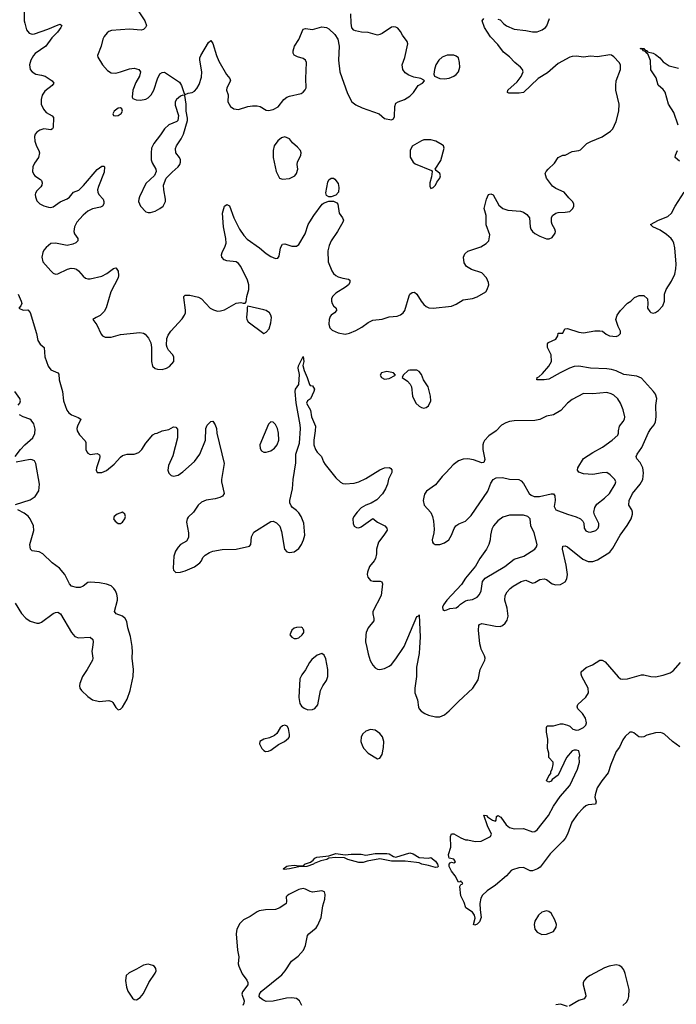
# Model space of a CAD drawing. Header units: inches. Extents: x 1449094 to 1618372, y 389908 to 534307.
# Tile 277 of 494: x 1581561 to 1587231, y 436921 to 445419. Entities that reach past the tile are written whole.
import ezdxf

# ---------------------------------------------------------------- set-up
doc = ezdxf.new("R2010")
doc.units = ezdxf.units.IN
doc.header["$MEASUREMENT"] = 0
doc.layers.add('B5483', color=7, linetype='Continuous')
doc.layers.add('B5484', color=7, linetype='Continuous')

msp = doc.modelspace()

# ---------------------------------------------------------------- linework, layer by layer
at = {"layer": 'B5483', "color": 5}
for points, elevation in [([(1582189.3, 440000), (1582185, 439970), (1582192.8, 439910), (1582188.8, 439890), (1582144.6, 439810), (1582104.2, 439750), (1582080.3, 439690), (1582076.4, 439670), (1582080.4, 439650), (1582094.9, 439630), (1582150, 439577.1), (1582190.8, 439550), (1582250, 439535.5), (1582330, 439542.8), (1582355.6, 439535.6), (1582366.4, 439526.4), (1582390, 439482.8), (1582410, 439464), (1582430, 439467.7), (1582450, 439486), (1582490, 439555.5), (1582515.8, 439630), (1582539.3, 439750), (1582544.1, 439810), (1582532.1, 439910), (1582535, 439970), (1582531.7, 440000)], 520), ([(1584558.2, 440000), (1584570, 439944.9), (1584588, 439888), (1584610, 439848.4), (1584630, 439826.4), (1584650, 439814), (1584670, 439811.8), (1584710, 439819.6), (1584750, 439838.3), (1584770, 439854.3), (1584810, 439902.3), (1584874.8, 440000)], 520), ([(1585013.7, 440000), (1585011, 439950), (1584987.1, 439830), (1584986.5, 439750), (1584973.2, 439650), (1584973.4, 439610), (1584996.1, 439550), (1585005.1, 439485.1), (1585010.3, 439470), (1585027, 439450), (1585058, 439430), (1585090, 439417.3), (1585150, 439401.5), (1585190, 439402), (1585230, 439420.3), (1585270, 439452.9), (1585350, 439535.8), (1585472.3, 439650), (1585519.7, 439720.3), (1585536.4, 439810), (1585575.8, 439890), (1585578.9, 439910), (1585575.1, 439930), (1585546, 439986), (1585542.2, 440000)], 520), ([(1587262.2, 439142.2), (1587198.4, 439190), (1587130, 439252), (1587110, 439262), (1587090, 439267.3), (1587050, 439265.6), (1586977.1, 439242.9), (1586950, 439229.4), (1586930, 439226), (1586908, 439230), (1586863.1, 439263.1), (1586850, 439268.7), (1586830, 439268.7), (1586790, 439232.7), (1586770, 439203.7), (1586739.4, 439140.6), (1586710, 439104.4), (1586664.3, 438990), (1586641.7, 438918.3), (1586588.8, 438851.2), (1586547.7, 438790), (1586528.6, 438730), (1586527.9, 438707.9), (1586537.4, 438670), (1586534, 438650), (1586470, 438644.1), (1586450, 438635.2), (1586425.1, 438614.9), (1586377.4, 438562.6), (1586327.7, 438492.3), (1586291, 438389), (1586270, 438353.1), (1586252.1, 438330), (1586140.5, 438219.5), (1586053.8, 438106.2), (1586031.5, 438090), (1585990, 438072.1), (1585970, 438074.5), (1585910, 438101.6), (1585870, 438097.9), (1585816.8, 438083.2), (1585804.4, 438075.6), (1585762.9, 438030), (1585670, 437949.5), (1585598.6, 437901.4), (1585556.7, 437863.3), (1585542.6, 437837.4), (1585535.1, 437790), (1585535.6, 437735.6), (1585546.4, 437670), (1585530, 437632.7), (1585510, 437614), (1585490, 437604), (1585478, 437610), (1585494.2, 437665.8), (1585489.2, 437690), (1585470, 437715.3), (1585414, 437754), (1585400.2, 437800.2), (1585370, 437858), (1585361.5, 437938.5), (1585370, 437954), (1585382, 437958), (1585386, 437970), (1585375.3, 437975.3), (1585370, 437986), (1585362, 437978), (1585350, 437975.3), (1585320.4, 438030), (1585289.6, 438069.6), (1585270.6, 438110), (1585270, 438131), (1585277.2, 438142.8), (1585290, 438147.2), (1585310, 438143.1), (1585325.2, 438150), (1585310, 438173.2), (1585270, 438184), (1585266, 438194), (1585264.7, 438215.3), (1585283.1, 438276.9), (1585282, 438370), (1585288.7, 438391.3), (1585310, 438391.3), (1585370, 438358), (1585410, 438342), (1585430, 438342), (1585494.6, 438325.4), (1585546, 438330), (1585626, 438370), (1585635.3, 438390), (1585600.7, 438460.7), (1585570, 438554), (1585590.9, 438550.9), (1585599.6, 438539.6), (1585642, 438510), (1585670, 438502), (1585675.3, 438510), (1585678, 438542), (1585690, 438551.3), (1585715.9, 438535.9), (1585761, 438470), (1585790, 438446), (1585830, 438436), (1585910, 438437.3), (1585990, 438410.7), (1586010, 438414), (1586030, 438427.3), (1586126.6, 438550), (1586169.4, 438630), (1586226.3, 438713.7), (1586310, 438810.8), (1586378, 438950), (1586395.1, 439010), (1586393.2, 439050), (1586397.2, 439070), (1586388.7, 439108.7), (1586370, 439115.3), (1586350, 439115.3), (1586330, 439108.7), (1586281, 439050), (1586210, 438898), (1586159.6, 438860.4), (1586150, 438848), (1586130, 438838), (1586108.9, 438848.9), (1586130, 438894), (1586147.3, 438912.7), (1586148, 438930), (1586158, 438950), (1586168, 438990), (1586166, 439010), (1586128.7, 439050), (1586128.7, 439090), (1586119, 439130), (1586122, 439210), (1586109.1, 439269.1), (1586108.9, 439311.1), (1586116.4, 439323.6), (1586170, 439324.9), (1586230, 439342.8), (1586250, 439342.8), (1586290, 439330.7), (1586310, 439320.7), (1586336.8, 439296.8), (1586370, 439286.8), (1586390, 439290.7), (1586429.6, 439310.4), (1586449.2, 439330), (1586456, 439350), (1586446, 439390), (1586421.2, 439430), (1586379, 439470), (1586374, 439490), (1586379, 439510), (1586450, 439571.3), (1586473.2, 439610), (1586469, 439650), (1586415.3, 439750), (1586409, 439770), (1586409.2, 439790), (1586452.5, 439827.5), (1586507.5, 439852.5), (1586570, 439890.8), (1586590, 439890.7), (1586617.2, 439877.2), (1586727.8, 439747.8), (1586750, 439731.6), (1586766.8, 439726.8), (1586810, 439730.2), (1586930, 439763.5), (1586950, 439764.3), (1587010, 439749.2), (1587050, 439746.3), (1587118.5, 439761.5), (1587177.3, 439782.7), (1587202, 439798), (1587266.6, 439870)], 480), ([(1583995.8, 436910), (1583978.3, 436950), (1583951.9, 436971.9), (1583910, 436978.6), (1583866, 436974), (1583748.2, 436948.2), (1583690, 436945.6), (1583660.1, 436960.1), (1583638, 436978), (1583629.3, 436990), (1583632.3, 437010), (1583646.9, 437033.1), (1583824.9, 437175.1), (1583854.3, 437210), (1583907.6, 437292.4), (1583964.1, 437335.9), (1584010.6, 437389.4), (1584027.7, 437430), (1584045.8, 437514.2), (1584058, 437530), (1584119.6, 437580.4), (1584136.1, 437603.9), (1584165.3, 437670), (1584179.2, 437770), (1584195.3, 437830), (1584198.5, 437870), (1584191.7, 437891.7), (1584170, 437900.4), (1584089.8, 437889.8), (1584070, 437894.3), (1584030, 437916.2), (1584010, 437920.7), (1583970, 437911.3), (1583884, 437870), (1583870, 437858), (1583863, 437850), (1583865.5, 437810), (1583860.5, 437790), (1583807.1, 437752.9), (1583770, 437739.8), (1583684.2, 437735.8), (1583630, 437727), (1583610, 437718.4), (1583550, 437678.2), (1583492, 437650), (1583460.3, 437619.7), (1583436.5, 437570), (1583429.3, 437530), (1583442.2, 437390), (1583454.3, 437330), (1583447.6, 437270), (1583452, 437250), (1583483, 437183), (1583522.4, 437130), (1583530.4, 437110), (1583530.5, 437090), (1583484.9, 437030), (1583478.8, 437010), (1583499.3, 436950), (1583496.4, 436930), (1583486.7, 436910)], 520), ([(1586769.8, 436910.2), (1586801.5, 436938.5), (1586815.5, 436964.5), (1586821.2, 436990), (1586822.7, 437050), (1586790, 437187), (1586777.6, 437217.6), (1586761.6, 437241.6), (1586737.4, 437257.4), (1586710, 437260.9), (1586650, 437250.8), (1586610, 437235.5), (1586486.7, 437170), (1586456.5, 437150), (1586437.3, 437130), (1586427.2, 437110), (1586426.4, 437090), (1586447.8, 437012.2), (1586449.1, 436990.9), (1586435.8, 436970), (1586390, 436953.3), (1586306.2, 436906.2)], 520), ([(1586290, 436903), (1586230, 436922), (1586190, 436916.3)], 520)]:
    msp.add_lwpolyline(points, dxfattribs=dict(at, elevation=elevation))
for points, elevation in [([(1584170, 439949.5), (1584130, 439933.3), (1584084.2, 439895.8), (1584063.6, 439870), (1584030, 439807), (1583996.3, 439763.7), (1583980.3, 439730), (1583971.6, 439570), (1583978.5, 439518.5), (1583993.6, 439493.6), (1584016.7, 439476.7), (1584050, 439463.1), (1584090, 439464.2), (1584110, 439474.9), (1584134.3, 439505.7), (1584158.5, 439630), (1584179.1, 439670), (1584210, 439715.5), (1584222, 439750), (1584220.8, 439810), (1584203.1, 439903.1), (1584190, 439935.1)], 520), ([(1583850, 439329.3), (1583830, 439326), (1583810, 439306), (1583780.7, 439259.3), (1583759.9, 439240.1), (1583718.9, 439221.1), (1583670, 439209.5), (1583634.8, 439190), (1583630.7, 439170), (1583650.6, 439130), (1583670, 439110.6), (1583684.2, 439104.2), (1583710, 439105.3), (1583730, 439114.9), (1583795.6, 439164.4), (1583846, 439190), (1583882, 439218), (1583889.4, 439230), (1583892, 439250), (1583881.2, 439301.2), (1583870, 439321.2)], 520), ([(1584590, 439292), (1584550, 439278.3), (1584524.1, 439255.9), (1584508.7, 439230), (1584505.3, 439190), (1584520.3, 439150), (1584532.4, 439130), (1584570, 439088.4), (1584650, 439040.7), (1584670, 439044.7), (1584690, 439078), (1584701.7, 439138.3), (1584704.4, 439190), (1584694, 439230), (1584670, 439257.4), (1584630, 439286.3)], 520), ([(1585090, 438181.6), (1585110, 438188), (1585150, 438156.5), (1585167.4, 438130), (1585173.9, 438110), (1585170, 438105), (1585150, 438102.4), (1585090, 438119.9), (1585032.6, 438130), (1585010, 438141.3), (1584986, 438146), (1584890, 438157.7), (1584770, 438158), (1584670, 438176.3), (1584562.3, 438157.7), (1584526.1, 438146.1), (1584490, 438144.5), (1584394.7, 438170), (1584364.3, 438184.3), (1584290, 438187.3), (1584230, 438181.5), (1584212.2, 438170), (1584160.4, 438159.6), (1584103.8, 438136.2), (1584098.7, 438130), (1584041, 438110), (1583970, 438108), (1583890, 438089.4), (1583843.5, 438083.5), (1583836, 438090), (1583866.4, 438113.6), (1583882.2, 438117.8), (1583930, 438122.6), (1583970, 438115.5), (1584003.2, 438116.8), (1584017.5, 438122.5), (1584021.2, 438130), (1584071.3, 438148.7), (1584094.8, 438165.2), (1584110, 438183.1), (1584127.4, 438192.6), (1584230, 438202), (1584290, 438221.8), (1584370, 438210.2), (1584421.7, 438218.3), (1584510, 438218.5), (1584550, 438207.2), (1584630, 438222.3), (1584730, 438222.3), (1584750, 438219.6), (1584790, 438196.5), (1584810, 438190.2), (1584930, 438227.3), (1584959.1, 438219.1), (1585010, 438189.1)], 480), ([(1586110, 437729.4), (1586070, 437715.6), (1586041.6, 437690), (1586010, 437639.3), (1586002.6, 437610), (1586010.4, 437570), (1586030, 437544.9), (1586070, 437524.9), (1586110, 437527.2), (1586170, 437550.7), (1586192.9, 437587.1), (1586196.2, 437610), (1586182.9, 437650), (1586150, 437709.2), (1586130, 437723.7)], 520), ([(1582670, 437268.5), (1582630, 437260.4), (1582570, 437223.9), (1582506.7, 437193.3), (1582480.3, 437170), (1582473.1, 437126.9), (1582483.2, 437070), (1582494.7, 437034.7), (1582535.3, 436975.3), (1582550, 436962.8), (1582570, 436960.7), (1582599.7, 436980.3), (1582630, 437014.9), (1582674.7, 437110), (1582732, 437190), (1582738.5, 437210), (1582737.4, 437230), (1582726.2, 437246.2), (1582710, 437257.4)], 520)]:
    msp.add_lwpolyline(points, close=True, dxfattribs=dict(at, elevation=elevation))
at = {"layer": 'B5484', "color": 5}
for points, elevation in [([(1581599.3, 445490), (1581600.7, 445410), (1581605, 445390), (1581620.9, 445330), (1581643.8, 445303.8), (1581670, 445295.3), (1581690, 445296.9), (1581804.1, 445335.9), (1581894.4, 445374.4), (1581910, 445378.8), (1581924.7, 445370), (1581916.3, 445350), (1581887, 445310), (1581838.9, 445261.1), (1581786.7, 445190), (1581694.3, 445125.7), (1581678.9, 445110), (1581656.9, 445070), (1581646.5, 445030), (1581650.3, 444990.3), (1581667.6, 444967.6), (1581701, 444950), (1581750, 444940.9), (1581780.7, 444930), (1581842, 444890), (1581856.3, 444870), (1581841, 444850), (1581777, 444803), (1581753.8, 444766.2), (1581745.5, 444730), (1581746, 444690), (1581765.8, 444645.8), (1581790, 444619.1), (1581841, 444590), (1581854.2, 444574.2), (1581850, 444488.7), (1581843.4, 444476.6), (1581830.3, 444469.7), (1581770, 444475.6), (1581734.3, 444465.7), (1581710, 444449.5), (1581695.8, 444430), (1581688.7, 444410), (1581690.4, 444369.6), (1581706.2, 444326.2), (1581726.7, 444290), (1581731.7, 444270), (1581722.8, 444230), (1581690, 444181.6), (1581675.2, 444150), (1581672.2, 444110), (1581681.8, 444081.8), (1581692.2, 444070), (1581739.6, 444039.6), (1581748.8, 444030), (1581754.3, 444010), (1581751.6, 443990), (1581743.9, 443976.1), (1581710, 443942.9), (1581697.2, 443922.8), (1581693.7, 443910), (1581696, 443890), (1581710, 443855.5), (1581735.5, 443830), (1581770, 443812), (1581810, 443799.5), (1581830, 443797.6), (1581850, 443803.7), (1581910, 443847.6), (1581970, 443872.2), (1581990, 443888.2), (1582026.6, 443930), (1582071.5, 443948.5), (1582112.1, 443987.9), (1582230, 444124.9), (1582270, 444153.4), (1582290, 444156), (1582294, 444150), (1582290, 444104), (1582241.2, 443978.8), (1582234, 443950), (1582234.6, 443930), (1582243.7, 443910), (1582281.6, 443870), (1582288.4, 443850), (1582286.4, 443830), (1582275.5, 443810), (1582258.9, 443801.1), (1582190, 443786.4), (1582150, 443765), (1582107.9, 443732.1), (1582055.4, 443670), (1582034.4, 443630), (1582027.8, 443590), (1582033.7, 443570), (1582061.6, 443530), (1582061.6, 443510), (1582046.4, 443493.6), (1582019.3, 443480.7), (1581970, 443470.9), (1581870, 443491.3), (1581830, 443487), (1581790, 443452.7), (1581770.6, 443430), (1581761.6, 443410), (1581752.4, 443370), (1581761.3, 443330), (1581828.5, 443250), (1581851, 443230), (1581870, 443223.1), (1581890, 443224.4), (1581973.8, 443266.2), (1582006.7, 443273.3), (1582030, 443271.3), (1582050, 443264.4), (1582070, 443250.2), (1582110, 443204.4), (1582130, 443188.5), (1582150, 443181.3), (1582170, 443181.3), (1582270, 443204.9), (1582312.5, 443227.5), (1582370, 443270.4), (1582390, 443277.3), (1582394.4, 443274.4), (1582410.4, 443249.6), (1582414.9, 443210), (1582410.3, 443190), (1582347.4, 443070), (1582307.8, 442932.2), (1582290, 442900.9), (1582255.3, 442864.7), (1582222, 442850), (1582192, 442830), (1582226, 442786), (1582263.4, 442703.4), (1582276, 442690), (1582299.3, 442679.3), (1582350, 442679.3), (1582430, 442700.7), (1582598, 442718), (1582630, 442714), (1582645.2, 442705.2), (1582674, 442670), (1582693.4, 442630), (1582699.1, 442590), (1582698, 442470), (1582708, 442430), (1582730, 442408.4), (1582750, 442402.6), (1582790, 442401.1), (1582829, 442410), (1582854.6, 442425.4), (1582892.3, 442470), (1582892.7, 442510), (1582881.2, 442530), (1582847.2, 442567.2), (1582835.1, 442590), (1582829.3, 442610), (1582832.1, 442667.9), (1582843.9, 442696.1), (1582866, 442730), (1582963.3, 442836.7), (1582984.2, 442870), (1582991.2, 442890), (1582992.5, 442912.5), (1582978.6, 443021.4), (1582979.3, 443030), (1582990, 443042.8), (1583030, 443042), (1583105.2, 443025.2), (1583130, 443010.8), (1583206, 442930), (1583234.2, 442914.2), (1583270, 442904.4), (1583294.9, 442905.1), (1583330, 442915.5), (1583430, 442971), (1583470, 442978), (1583490, 442972), (1583507.3, 442972.7), (1583516.4, 442983.6), (1583521.2, 443030), (1583539.6, 443090), (1583538.7, 443130), (1583527.8, 443170), (1583470, 443289.4), (1583450, 443314.5), (1583430, 443329.4), (1583350, 443337), (1583326.7, 443346.7), (1583306.6, 443370), (1583303.7, 443390), (1583309.3, 443409.3), (1583336.1, 443463.9), (1583343.6, 443490), (1583340.5, 443530), (1583321.3, 443630), (1583311.8, 443748.2), (1583329.6, 443810), (1583350, 443824.9), (1583372.6, 443812.6), (1583409.3, 443709.3), (1583458.3, 443610), (1583495, 443555), (1583525.9, 443525.9), (1583632.4, 443450), (1583690, 443401.7), (1583730, 443373.7), (1583770, 443357.1), (1583790, 443362), (1583802, 443378), (1583813.6, 443450), (1583830, 443482.8), (1583850, 443484.9), (1583910, 443465.3), (1583930, 443463.1), (1583950, 443464.4), (1583970, 443478), (1584026.6, 443570), (1584052.4, 443650), (1584065.2, 443674.8), (1584099.7, 443730), (1584173.6, 443826.4), (1584190, 443839.2), (1584230, 443854), (1584270, 443853.1), (1584299.2, 443839.2), (1584308.1, 443828.1), (1584318.9, 443750), (1584348.2, 443710), (1584357.1, 443690), (1584352.2, 443670), (1584306, 443590), (1584250, 443511.6), (1584233.2, 443470), (1584223, 443423), (1584224, 443330), (1584255.3, 443250), (1584270, 443228.5), (1584290, 443210.4), (1584310, 443200.3), (1584350, 443187.2), (1584398.7, 443178.7), (1584410.4, 443170.4), (1584412.4, 443150), (1584399.3, 443130), (1584374.9, 443110), (1584290, 443057.7), (1584262.6, 443030), (1584254, 443010), (1584252.2, 442990), (1584257.6, 442970), (1584270.3, 442950.3), (1584293, 442930), (1584296.3, 442910), (1584278.8, 442890), (1584250.5, 442870), (1584242.5, 442857.5), (1584232, 442830), (1584228.9, 442790), (1584239.9, 442759.9), (1584259.9, 442739.9), (1584310, 442716.4), (1584370, 442706), (1584410, 442713), (1584463.9, 442736.1), (1584515.2, 442764.8), (1584570, 442806), (1584610, 442824.4), (1584690, 442835.5), (1584750, 442853.4), (1584820.1, 442859.9), (1584850, 442870.6), (1584872.5, 442887.5), (1584886.6, 442910), (1584923.8, 443036.2), (1584930, 443050.7), (1584950, 443064.9), (1584970, 443067.3), (1584990, 443050.8), (1585028, 442990), (1585050, 442960.7), (1585070, 442944), (1585093.2, 442933.2), (1585130.5, 442930.5), (1585290, 442947.2), (1585330, 442964.6), (1585390, 443000.3), (1585470, 443013.4), (1585510, 443025.7), (1585584.5, 443070), (1585598.4, 443090), (1585611.8, 443130), (1585609.3, 443150.7), (1585591.8, 443190), (1585550, 443234), (1585461.7, 443261.7), (1585419, 443290), (1585400.2, 443320.2), (1585394, 443370), (1585403.2, 443396.8), (1585430, 443421), (1585541.5, 443458.5), (1585590, 443486), (1585612.3, 443510), (1585619.3, 443560.7), (1585587.7, 443647.7), (1585587.6, 443730), (1585572.3, 443790), (1585592.7, 443870), (1585610, 443911), (1585630, 443916), (1585650, 443906), (1585698.5, 443818.5), (1585733.4, 443790), (1585775.8, 443775.8), (1585886, 443766), (1585910, 443758.4), (1585938.9, 443738.9), (1585962, 443710), (1585968.2, 443630), (1585975.5, 443610), (1585990, 443590.7), (1586010, 443573.4), (1586051.3, 443550), (1586110, 443527.7), (1586132.3, 443527.7), (1586159.5, 443540.5), (1586183.2, 443576.8), (1586186, 443590), (1586180.9, 443610), (1586158, 443650), (1586152, 443670), (1586151.9, 443708.1), (1586162.7, 443730), (1586189.6, 443750.4), (1586210, 443755.5), (1586270, 443756.3), (1586310, 443764.9), (1586337.2, 443790), (1586345.2, 443810), (1586346, 443830), (1586335.1, 443850), (1586302, 443882), (1586262.7, 443930), (1586190, 443962), (1586162.3, 443982.3), (1586109.4, 444050), (1586098, 444090), (1586107, 444110), (1586124.5, 444130), (1586179.1, 444180.9), (1586210, 444230.8), (1586250, 444251), (1586270, 444251), (1586330, 444282), (1586389.4, 444290.6), (1586403.2, 444296.8), (1586459, 444350), (1586491.4, 444368.6), (1586590, 444406.7), (1586663.7, 444456.3), (1586682, 444478), (1586710, 444538.8), (1586735.4, 444630), (1586736.3, 444690), (1586709.8, 444809.8), (1586708.6, 444850), (1586712.6, 444890), (1586748, 444990), (1586749.6, 445030), (1586737, 445050), (1586690, 445099.5), (1586670, 445114), (1586656.6, 445116.6), (1586550, 445099.7), (1586490, 445104), (1586430, 445094.7), (1586370, 445104.2), (1586330, 445100.4), (1586310, 445094.5), (1586210, 445040.5), (1586119.2, 444960.8), (1586036.4, 444910), (1585910, 444791.6), (1585875.1, 444784.9), (1585783.9, 444783.9), (1585774, 444790), (1585775.1, 444810), (1585857.8, 444882.2), (1585891.8, 444928.2), (1585907.3, 444970), (1585903.7, 444990), (1585886, 445010), (1585835.1, 445050), (1585790, 445099.5), (1585739.3, 445139.3), (1585690, 445204), (1585627, 445270), (1585574, 445350), (1585555.3, 445410), (1585568, 445430)], 540), ([(1582572.8, 445512.8), (1582641.3, 445410), (1582654.4, 445370), (1582648, 445350), (1582630, 445335.6), (1582610, 445329.7), (1582510, 445336.4), (1582353.4, 445326.6), (1582330, 445316.2), (1582315.8, 445304.2), (1582290, 445274.5), (1582279.5, 445250), (1582265.7, 445190), (1582234, 445110), (1582234.8, 445094.8), (1582277.1, 445030), (1582319.4, 444979.4), (1582350, 444961.1), (1582390, 444958), (1582432.2, 444967.8), (1582510, 444995.8), (1582550, 445001.3), (1582590, 444990.4), (1582604.9, 444970), (1582595.5, 444930), (1582562.9, 444877.1), (1582536.5, 444810), (1582530.7, 444750.7), (1582538.8, 444738.8), (1582567.1, 444727.1), (1582605.2, 444725.2), (1582650, 444732.7), (1582670, 444743.8), (1582696.9, 444770), (1582720.5, 444810), (1582751.3, 444908.7), (1582769.6, 444950.4), (1582790, 444962.8), (1582810, 444966.8), (1582940.5, 444880.5), (1582958.8, 444850), (1582982, 444782), (1582990, 444774), (1583015.3, 444784.7), (1583050, 444790.8), (1583070, 444802), (1583090, 444824), (1583110, 444858.8), (1583130, 444922), (1583133, 444970), (1583116.2, 445070), (1583117, 445090), (1583124.5, 445110), (1583190, 445221), (1583210, 445238), (1583230, 445212), (1583259.1, 445110), (1583280, 445060), (1583347.2, 444947.2), (1583376.4, 444910), (1583380.3, 444890), (1583350.2, 444830), (1583347.8, 444810), (1583361.6, 444770), (1583359.5, 444710), (1583382, 444670), (1583410, 444650.6), (1583450, 444644.9), (1583530.4, 444670.4), (1583570, 444676.5), (1583610, 444675.8), (1583636, 444670), (1583690, 444639.1), (1583710, 444635.5), (1583750, 444643), (1583792.9, 444667.1), (1583842, 444730), (1583867, 444750), (1583890, 444758.9), (1583990, 444780.5), (1584010, 444794), (1584026.2, 444813.8), (1584033.3, 444830), (1584031, 444910), (1584036.9, 445050), (1584029.6, 445069.6), (1584010, 445084.5), (1583958.9, 445098.9), (1583932.3, 445112.3), (1583921.2, 445130), (1583920.9, 445150), (1583934.5, 445190), (1583971.1, 445248.9), (1584010, 445336), (1584030, 445342.8), (1584090, 445334.9), (1584170, 445357.3), (1584210, 445350.8), (1584230, 445338.8), (1584281, 445290), (1584306.8, 445250), (1584319.1, 445190), (1584314.9, 445070), (1584325.7, 444970), (1584390, 444781), (1584428.2, 444710), (1584463.8, 444683.8), (1584516.7, 444656.7), (1584666, 444606), (1584710, 444566), (1584770, 444556), (1584790, 444562), (1584797.2, 444582.8), (1584801.2, 444670), (1584810, 444698), (1584828, 444710), (1584884, 444730), (1584930, 444759.1), (1584962.7, 444790), (1585002, 444850), (1585038, 444870), (1585055.3, 444890), (1585050, 444898), (1585026, 444910), (1584964.1, 444924.1), (1584920.1, 444940.1), (1584890, 444959.3), (1584869.4, 444990), (1584863.7, 445030), (1584887.7, 445092.3), (1584913.3, 445210), (1584906.6, 445230), (1584865.6, 445285.6), (1584850, 445316), (1584824.9, 445344.9), (1584810, 445354.5), (1584790, 445358.4), (1584770, 445353.6), (1584690, 445299.6), (1584670, 445289.6), (1584650, 445286), (1584570, 445307.6), (1584511.4, 445311.4), (1584461.5, 445321.5), (1584447.2, 445327.2), (1584430, 445348.7), (1584422.9, 445390), (1584419.3, 445470)], 560), ([(1585690, 445423.8), (1585710, 445417.3), (1585742.2, 445382.2), (1585765.3, 445365.3), (1585830, 445337), (1585930, 445326.4), (1585990, 445314.4), (1586030, 445314.9), (1586073.2, 445330), (1586101.2, 445350), (1586113.8, 445366.2), (1586136, 445430)], 540), ([(1587247.2, 444507.2), (1587210, 444619), (1587163.7, 444690), (1587134.1, 444794.1), (1587117.2, 444817.2), (1587072.6, 444852.6), (1587057.9, 444917.9), (1587010, 444986.6), (1587006.4, 445066.4), (1586983.6, 445123.6), (1586974, 445130), (1586976.4, 445136.4), (1586970, 445135.3), (1586964.1, 445144.1), (1586945.2, 445150), (1586942, 445158), (1586946, 445166), (1586938, 445162), (1586918, 445170), (1586930, 445174), (1586950, 445170.4), (1586958, 445158), (1586978.8, 445150), (1586981.4, 445141.4), (1587030, 445130.2), (1587050, 445119.5), (1587088, 445090), (1587116.4, 445056.4), (1587170, 445021), (1587250, 445001.6)], 520), ([(1587257.4, 444197.4), (1587221.2, 444230), (1587222.7, 444250), (1587240.9, 444290)], 520), ([(1585542.2, 440000), (1585533.2, 440033.2), (1585522, 440150), (1585525.1, 440190), (1585530, 440198.4), (1585550, 440208.9), (1585670, 440183.7), (1585710, 440182), (1585730, 440190.4), (1585753, 440210), (1585770, 440237.3), (1585777.6, 440270), (1585770, 440339), (1585749.8, 440410.2), (1585752.8, 440450), (1585770, 440481.6), (1585795.6, 440510), (1585822, 440530), (1585890, 440570.3), (1585930, 440582.4), (1585990, 440557.3), (1586010, 440562), (1586051.2, 440588.8), (1586090, 440593.4), (1586110, 440586.4), (1586157.3, 440550), (1586190, 440540.3), (1586230, 440543.1), (1586270, 440566.4), (1586285.7, 440594.3), (1586292.4, 440630), (1586279.5, 440710), (1586248.4, 440850), (1586250, 440874.4), (1586270, 440877.3), (1586290, 440868.9), (1586424.2, 440764.2), (1586470, 440743.6), (1586510, 440742.3), (1586550, 440756.5), (1586655.2, 440824.8), (1586682.9, 440857.1), (1586745.7, 440970), (1586806.8, 441053.2), (1586839.4, 441110), (1586851.6, 441150), (1586851.8, 441170), (1586845.7, 441190), (1586822, 441230), (1586824.5, 441270), (1586851.2, 441330), (1586919.1, 441410), (1586940.2, 441450), (1586948.1, 441508.1), (1586941, 441550), (1586918.2, 441598.2), (1586889.5, 441630), (1586883.6, 441650), (1586891.5, 441670), (1586932.9, 441727.1), (1586990, 441855.8), (1587010, 441888.7), (1587038.3, 441921.7), (1587050.7, 441949.3), (1587055.6, 441990), (1587052.9, 442090), (1587062.2, 442150), (1587050, 442186), (1587033.3, 442210), (1586930, 442324.4), (1586890, 442343.2), (1586777.8, 442357.8), (1586710, 442388.2), (1586670, 442399.6), (1586630, 442405.2), (1586490, 442410.7), (1586390, 442429.9), (1586350, 442425.8), (1586308.1, 442411.9), (1586227.6, 442372.4), (1586130, 442316), (1586090, 442309.3), (1586026, 442310), (1586028, 442330), (1586044.7, 442335.3), (1586074.5, 442365.5), (1586129.2, 442430), (1586154, 442470), (1586150, 442526), (1586119.3, 442590), (1586119, 442621), (1586126.6, 442633.4), (1586190, 442662), (1586208, 442690), (1586210, 442714), (1586250, 442714), (1586268, 442750), (1586290, 442754), (1586390, 442722.8), (1586430, 442716), (1586526.3, 442733.7), (1586570, 442734), (1586592, 442730), (1586624.5, 442704.5), (1586654, 442690), (1586710, 442686), (1586730, 442692), (1586748, 442710), (1586748.7, 442730), (1586728.7, 442770), (1586708.7, 442830), (1586721.2, 442870), (1586749.5, 442910.5), (1586810, 442971.3), (1586838, 442990), (1586870, 443022), (1586910, 443038), (1586950, 443038), (1586982, 443010), (1586984.7, 442970), (1586981, 442930), (1587000.7, 442900.7), (1587010, 442891.3), (1587030, 442884.7), (1587050, 442891.3), (1587078, 442910), (1587115.3, 442950), (1587128.7, 442990), (1587128, 443050), (1587142, 443090), (1587190, 443162), (1587216.6, 443223.4), (1587227.3, 443270), (1587229.6, 443310), (1587218, 443450), (1587209.7, 443489.7), (1587200.5, 443510), (1587187.3, 443530), (1587145.9, 443565.9), (1587090, 443601.6), (1587028.7, 443630), (1587008.7, 443650), (1587077.2, 443690), (1587158.6, 443721.4), (1587190, 443747.7), (1587220.7, 443810), (1587298.4, 443930)], 520), ([(1581546.8, 443050), (1581574.8, 442990), (1581578.8, 442970), (1581570, 442948), (1581552, 442930), (1581590, 442911), (1581630, 442914.8), (1581650, 442891.3), (1581704.9, 442710), (1581718.4, 442650), (1581738, 442618), (1581773.4, 442590), (1581778.9, 442510), (1581807.9, 442427.9), (1581830, 442398), (1581890.4, 442370.4), (1581898.4, 442358.4), (1581902.4, 442310), (1581930.3, 442210), (1581939.1, 442130), (1581969.2, 442050), (1581985.7, 442025.7), (1582007.5, 442007.5), (1582065.9, 441985.9), (1582088.2, 441970), (1582058.8, 441910), (1582055.2, 441890), (1582058.2, 441870), (1582076.4, 441836.4), (1582125.5, 441785.5), (1582132, 441770), (1582131.7, 441710), (1582139.5, 441690), (1582150, 441676.4), (1582170, 441666), (1582230, 441674.4), (1582250, 441664.7), (1582253.4, 441650), (1582250.3, 441630), (1582223.1, 441550), (1582221.6, 441530), (1582230, 441511), (1582270, 441510.4), (1582310, 441528.8), (1582376.4, 441583.6), (1582430, 441643.1), (1582450, 441657), (1582490, 441670.3), (1582550, 441668.2), (1582590, 441684.9), (1582614.5, 441710), (1582650, 441764), (1582710, 441834.8), (1582730, 441847.3), (1582749.3, 441850.7), (1582790, 441871), (1582850, 441881), (1582890, 441904.7), (1582910, 441902), (1582924.7, 441884.7), (1582924.9, 441810), (1582884.1, 441655.9), (1582844.9, 441570), (1582840.7, 441530), (1582850, 441504.7), (1582870, 441486), (1582890, 441480.7), (1582930, 441488.2), (1582970, 441516.3), (1583070, 441606), (1583117.6, 441670), (1583164.2, 441790), (1583169.3, 441890.7), (1583180.2, 441919.8), (1583210, 441952), (1583230, 441954), (1583250, 441922), (1583258.8, 441890), (1583262.8, 441850), (1583326.4, 441590), (1583302.4, 441450), (1583302.4, 441430), (1583325.5, 441330), (1583312, 441308), (1583290, 441296.2), (1583250, 441285.1), (1583170, 441273.6), (1583130, 441255.6), (1583102.4, 441230), (1583062, 441170), (1583014.8, 441125.2), (1583006.7, 441110), (1583002, 441082), (1583019, 440990), (1583018, 440950), (1583000.5, 440919.5), (1582950, 440889.6), (1582930, 440867.6), (1582907, 440833), (1582891.5, 440790), (1582885.7, 440685.7), (1582890, 440667.3), (1582910, 440648.8), (1582950, 440650.3), (1582990, 440661.5), (1583070, 440696), (1583115.6, 440730), (1583131.5, 440750), (1583143.5, 440776.5), (1583162.6, 440797.4), (1583199.4, 440820.6), (1583230, 440833.4), (1583310, 440846.7), (1583430, 440850.4), (1583545.4, 440874.6), (1583558, 440890), (1583563.2, 440956.8), (1583583.7, 440996.3), (1583730, 441086.8), (1583750, 441090.8), (1583777.3, 441077.3), (1583807.5, 441047.5), (1583822.5, 441002.5), (1583846.8, 440850), (1583867.5, 440827.5), (1583890, 440821), (1583930, 440826), (1583970, 440856), (1583993.2, 440890), (1584012.3, 440930), (1584022, 440970), (1584015.1, 441075.1), (1583991.5, 441131.5), (1583970, 441162), (1583950, 441184), (1583915.3, 441210), (1583904.7, 441224.7), (1583894, 441250), (1583893.2, 441270), (1583916.2, 441370), (1583921.6, 441450), (1583944.2, 441595.8), (1583944.5, 441670), (1583976.5, 441763.5), (1583985, 441890), (1583982.9, 441922.9), (1583948.2, 442111.8), (1583939.5, 442210), (1583943.7, 442230), (1583971.5, 442270), (1583976.6, 442356.6), (1583966.3, 442410), (1583968.5, 442431.5), (1584010, 442511.3), (1584014, 442470), (1584006.4, 442433.6), (1584015.8, 442390), (1584044.4, 442330), (1584062, 442270), (1584070, 442262), (1584090, 442258), (1584106, 442230), (1584102, 442210), (1584072, 442148), (1584046.8, 442130), (1584036.3, 442110), (1584072.9, 442050), (1584080.9, 441990), (1584114.2, 441910), (1584112.8, 441870), (1584100.3, 441790), (1584102, 441750), (1584115.5, 441710), (1584130, 441686.8), (1584167.7, 441647.7), (1584183.4, 441603.4), (1584198.6, 441578.6), (1584290, 441464.9), (1584330, 441428), (1584350, 441416.3), (1584370, 441412.7), (1584450, 441419.3), (1584490, 441430.4), (1584550, 441459.5), (1584670, 441533.7), (1584710, 441550.5), (1584753.4, 441553.4), (1584766.4, 441546.4), (1584773.4, 441533.4), (1584773.4, 441510), (1584746.2, 441453.8), (1584736.4, 441410), (1584719.3, 441370), (1584693.4, 441326.6), (1584645.1, 441274.9), (1584595.1, 441244.9), (1584550, 441229.7), (1584510, 441205.7), (1584476, 441170), (1584446.7, 441130), (1584438.4, 441110), (1584439.5, 441070), (1584450, 441047.7), (1584470, 441034.9), (1584490, 441034.4), (1584510, 441042.6), (1584610, 441114.8), (1584650, 441082.8), (1584714, 441050), (1584730.7, 441030), (1584732.8, 441012.8), (1584706.4, 440970), (1584660.4, 440910), (1584641.6, 440850), (1584640.5, 440810), (1584632.4, 440770), (1584622.4, 440750), (1584581.7, 440698.3), (1584563.9, 440650), (1584562.4, 440630), (1584567.3, 440607.3), (1584590, 440578), (1584612.8, 440572.8), (1584674.2, 440574.2), (1584687.7, 440567.7), (1584694.4, 440550), (1584682.8, 440450), (1584611.1, 440310), (1584609.2, 440290), (1584619.1, 440250), (1584618.3, 440230), (1584570, 440169.7), (1584552.7, 440130), (1584548.8, 440110), (1584547.5, 440050), (1584558.2, 440000)], 520), ([(1581548.1, 442091.9), (1581561.6, 442110), (1581567.8, 442130), (1581562, 442150), (1581517.7, 442210)], 520), ([(1581520.9, 441650), (1581567.8, 441710), (1581606, 441750), (1581674.7, 441810), (1581691.9, 441848.1), (1581694, 441886), (1581683.8, 441930), (1581661.3, 441961.3), (1581648.2, 441971.8), (1581592, 441992), (1581558, 442010)], 520), ([(1581525.8, 441234.2), (1581650, 441276.4), (1581694.9, 441305.1), (1581726.5, 441353.5), (1581733, 441410), (1581699.7, 441590), (1581690, 441611.6), (1581670, 441621.3), (1581650, 441623.1), (1581530, 441599.5)], 520), ([(1582531.7, 440000), (1582530.6, 440010), (1582516.6, 440096.6), (1582494.7, 440170), (1582484.9, 440224.9), (1582470.7, 440250.7), (1582450, 440269.7), (1582392.5, 440292.5), (1582378.7, 440310), (1582404.4, 440410), (1582405.7, 440430), (1582400.1, 440460.1), (1582387.1, 440490), (1582373.7, 440510), (1582350, 440531.6), (1582310, 440547.9), (1582250, 440558.4), (1582170, 440564), (1582150, 440561.3), (1582110, 440529.6), (1582082.3, 440517.7), (1582050, 440517.2), (1582009.5, 440530), (1581989.6, 440550), (1581949.6, 440629.6), (1581904.4, 440684.4), (1581840.9, 440730), (1581761.2, 440810), (1581730, 440825.1), (1581670, 440836), (1581653.2, 440850), (1581649.6, 440890), (1581683.6, 441010), (1581680.7, 441050), (1581651.6, 441110), (1581634.2, 441134.2), (1581599.8, 441160.2), (1581545.2, 441190)], 520), ([(1581522.8, 440382.8), (1581575.3, 440295.3), (1581613.1, 440253.1), (1581650, 440227.2), (1581710, 440210.2), (1581730, 440211.5), (1581750, 440219), (1581850, 440294.9), (1581870, 440303.1), (1581890, 440304.4), (1581912.4, 440290), (1582008.2, 440130), (1582036.9, 440096.9), (1582070, 440084.4), (1582168.5, 440088.5), (1582192.7, 440070), (1582196.5, 440050), (1582189.3, 440000)], 520), ([(1584874.8, 440000), (1584881.4, 440010), (1584990, 440267.3), (1585006, 440274), (1585010, 440282), (1585018.5, 440090), (1585013.7, 440000)], 520)]:
    msp.add_lwpolyline(points, dxfattribs=dict(at, elevation=elevation))
for points, elevation in [([(1585310, 445112), (1585251.8, 445111.8), (1585210, 445095.1), (1585180.7, 445070), (1585154.8, 445030), (1585142.8, 444990), (1585138, 444950), (1585142, 444930), (1585190, 444911.3), (1585230, 444907.3), (1585270, 444914.8), (1585310, 444931), (1585330, 444944.7), (1585349, 444970), (1585362.7, 445010), (1585358, 445050), (1585349, 445090), (1585330, 445105.2)], 560), ([(1582970, 444768), (1582950, 444759), (1582914.8, 444730), (1582903, 444710), (1582902, 444682), (1582930.9, 444590.9), (1582926, 444550), (1582918.5, 444541.5), (1582847.3, 444510), (1582810, 444478), (1582776.1, 444423.9), (1582718, 444350), (1582700.3, 444310), (1582695.3, 444270), (1582697.1, 444210), (1582704.2, 444184.2), (1582736.3, 444130), (1582740.7, 444110), (1582725.5, 444074.5), (1582650, 444004), (1582595.5, 443890), (1582588.4, 443870), (1582588, 443850), (1582604.9, 443810), (1582650, 443760.7), (1582670, 443754), (1582690, 443754), (1582730, 443767.7), (1582771.7, 443788.3), (1582799, 443810), (1582821.2, 443850), (1582821.2, 443870), (1582804.5, 443950), (1582803.7, 443990), (1582825.2, 444050), (1582876.1, 444103.9), (1582929.3, 444150), (1582943.7, 444170), (1582949.4, 444190), (1582949.3, 444210), (1582941.2, 444230), (1582909.4, 444270), (1582906.3, 444306.3), (1582915.1, 444330), (1582954, 444390), (1582974, 444430), (1583008.4, 444548.4), (1583008.7, 444570), (1582997.2, 444630), (1582998, 444690), (1582986, 444766)], 560), ([(1582430, 444657.2), (1582410, 444656), (1582376, 444630), (1582366, 444606), (1582371.3, 444591.3), (1582390, 444587.7), (1582410, 444590.8), (1582437.2, 444610), (1582449, 444630), (1582442, 444650)], 560), ([(1583850, 444409.2), (1583822, 444398), (1583790, 444372.7), (1583757.3, 444330), (1583750.6, 444289.4), (1583750.5, 444230), (1583776.3, 444110), (1583802.8, 444050), (1583830, 444042.6), (1583890, 444049.2), (1583936.2, 444070), (1583952, 444090), (1583962, 444130), (1583958, 444170), (1583960.9, 444190), (1583989.5, 444250), (1583991.5, 444270), (1583984.5, 444290), (1583960.1, 444320.1), (1583917.2, 444357.2), (1583889.5, 444389.5)], 560), ([(1585110, 444380.7), (1585050, 444380.7), (1585030, 444374.5), (1584950, 444328), (1584931.3, 444290), (1584931.1, 444231.1), (1584958, 444190), (1584974.4, 444174.4), (1585116, 444116), (1585122, 444110), (1585116.9, 444063.1), (1585101, 444010), (1585102, 443982), (1585110, 443962), (1585130, 443972), (1585150, 443992), (1585162.7, 444017.3), (1585188.7, 444050), (1585194, 444070), (1585188, 444090), (1585156.4, 444116.4), (1585148, 444130), (1585197.7, 444202.3), (1585226.6, 444310), (1585219.3, 444330), (1585210, 444339.3), (1585155.3, 444370)], 560), ([(1584230, 443889.6), (1584210, 443900.5), (1584204, 443924), (1584222.3, 444017.7), (1584230, 444036), (1584250, 444051), (1584270.8, 444050.8), (1584282.8, 444042.8), (1584310, 444004.7), (1584317.4, 443970), (1584313.6, 443930), (1584290, 443904), (1584250, 443890.9)], 540), ([(1583530, 442946), (1583524.7, 442935.3), (1583526, 442910), (1583518, 442850), (1583522, 442830), (1583534, 442810), (1583670, 442711), (1583690, 442721), (1583714, 442750), (1583730, 442802), (1583734, 442850), (1583729.6, 442870), (1583717.6, 442890), (1583690, 442909.6), (1583670, 442916.2)], 540), ([(1584730, 442383.7), (1584686, 442370), (1584674.8, 442350), (1584684, 442330), (1584710, 442317.3), (1584750, 442322.8), (1584806, 442350), (1584788, 442370)], 540), ([(1584990, 442394), (1584930, 442394), (1584914, 442390), (1584872, 442350), (1584862, 442330), (1584910, 442298), (1584933.4, 442273.4), (1584944, 442250), (1584954, 442170), (1584982.8, 442110), (1585010, 442082.8), (1585030.5, 442070.5), (1585050, 442065.5), (1585070, 442070.6), (1585090, 442087.7), (1585112.3, 442130), (1585109.5, 442169.5), (1585089.2, 442250), (1585049, 442310), (1585030, 442358), (1585010, 442382)], 540), ([(1586630, 442202), (1586510, 442191.3), (1586430, 442192), (1586330, 442141.6), (1586290.2, 442109.8), (1586233.3, 442046.7), (1586170, 442007.8), (1586110, 441996.3), (1586051.1, 441968.9), (1586010, 441958.7), (1585830, 441956.2), (1585789.5, 441950.5), (1585759.5, 441940.5), (1585721.1, 441918.9), (1585676.3, 441870), (1585612.4, 441827.6), (1585573, 441787), (1585564.4, 441770), (1585561.3, 441750), (1585561.3, 441710), (1585576.8, 441623.2), (1585570, 441598), (1585550, 441594), (1585480.5, 441620.5), (1585430, 441629.6), (1585390, 441625.6), (1585350, 441611.6), (1585302.4, 441577.6), (1585244.4, 441510), (1585210, 441477.6), (1585150, 441403.6), (1585072.7, 441350), (1585057.2, 441322.8), (1585050, 441298), (1585046, 441270), (1585052.2, 441230), (1585110, 441165.5), (1585124.4, 441130), (1585133.4, 441090), (1585139, 441021), (1585136.4, 440990), (1585122, 440930), (1585124.9, 440910), (1585130, 440901), (1585148.4, 440888.4), (1585190, 440888.5), (1585230, 440902.6), (1585267.6, 440930), (1585289.6, 440970), (1585311.5, 441028.5), (1585328.2, 441051.8), (1585351.5, 441068.5), (1585410, 441090.5), (1585460.1, 441139.9), (1585602, 441350), (1585630, 441418), (1585649.4, 441450.6), (1585674.6, 441465.4), (1585730, 441466.8), (1585790, 441454.8), (1585872, 441450), (1585890, 441438), (1585910, 441416), (1585960.5, 441330), (1585976.5, 441316.5), (1586004, 441304), (1586050, 441303.2), (1586150, 441327), (1586170, 441327.3), (1586183, 441310), (1586183.6, 441270), (1586176.5, 441216.5), (1586190.2, 441190.2), (1586290.8, 441150), (1586367, 441127), (1586402.8, 441110), (1586424, 441090), (1586432.8, 441072.8), (1586436.3, 441030), (1586450, 441008), (1586470, 440998), (1586490, 440994.9), (1586536, 441010), (1586554.5, 441030), (1586562, 441050), (1586562, 441070), (1586524.7, 441144.7), (1586519.7, 441170), (1586526.9, 441210), (1586543.4, 441236.6), (1586611.3, 441290), (1586652.8, 441330), (1586702.4, 441410), (1586707.6, 441430), (1586699.5, 441450), (1586659.7, 441490), (1586630, 441509.7), (1586590, 441508.8), (1586510, 441495), (1586430, 441499.7), (1586390, 441515.1), (1586378.4, 441530), (1586380.5, 441550), (1586430, 441630.4), (1586510, 441683.1), (1586594, 441730), (1586676.2, 441790), (1586725.4, 441834.6), (1586732.3, 441850), (1586732, 441872), (1586740.5, 441910), (1586771.8, 441950), (1586782.9, 441970), (1586787.3, 441990), (1586771.4, 442051.4), (1586750, 442108.7), (1586725.4, 442145.4), (1586690, 442177.2), (1586669.5, 442189.5)], 540), ([(1583730, 441948.7), (1583710, 441928), (1583634.4, 441750), (1583637.6, 441717.6), (1583650, 441697.3), (1583670, 441686.7), (1583690, 441687.2), (1583730, 441698.9), (1583760, 441720), (1583784.2, 441750), (1583797.4, 441790), (1583795.6, 441850), (1583786.6, 441890), (1583770, 441924), (1583750, 441944)], 540), ([(1582450, 441168), (1582402, 441150), (1582378, 441130), (1582372, 441110), (1582384.7, 441090), (1582410, 441071.3), (1582430, 441071.3), (1582450, 441082), (1582468.7, 441110), (1582474, 441130), (1582468, 441150)], 520), ([(1585910, 441143.5), (1585790, 441142), (1585733.9, 441126.1), (1585690, 441094), (1585652.9, 441050), (1585638.5, 441021.5), (1585626.5, 440970), (1585623.1, 440930), (1585611.8, 440890), (1585590.3, 440850), (1585533.4, 440770), (1585496, 440704), (1585410, 440598.7), (1585374.8, 440545.2), (1585249.1, 440410), (1585220.9, 440370), (1585212.7, 440350), (1585214.8, 440330), (1585230, 440320.5), (1585250, 440326), (1585276.3, 440336.3), (1585330, 440342.8), (1585350, 440356), (1585365.8, 440374.2), (1585410, 440403), (1585430, 440410.6), (1585470, 440416.3), (1585510, 440436.3), (1585530, 440457.3), (1585546, 440490), (1585558.4, 440570), (1585579.7, 440600.3), (1585750, 440699.6), (1585830, 440762), (1585915.1, 440790), (1586009.3, 440850), (1586023.7, 440870), (1586029.4, 440890), (1586003.5, 440990), (1585975.1, 441050), (1585969.7, 441109.7), (1585960.6, 441120.6), (1585949.4, 441130)], 540), ([(1583990, 440175.1), (1583950, 440174.5), (1583930, 440166.6), (1583910, 440149), (1583894.8, 440110), (1583911, 440090), (1583930, 440079.1), (1583950, 440077.3), (1583970, 440082.8), (1583999, 440110), (1584013.2, 440130), (1584014, 440150), (1584010, 440158), (1584002, 440170)], 520)]:
    msp.add_lwpolyline(points, close=True, dxfattribs=dict(at, elevation=elevation))

doc.saveas('drawing.dxf')
